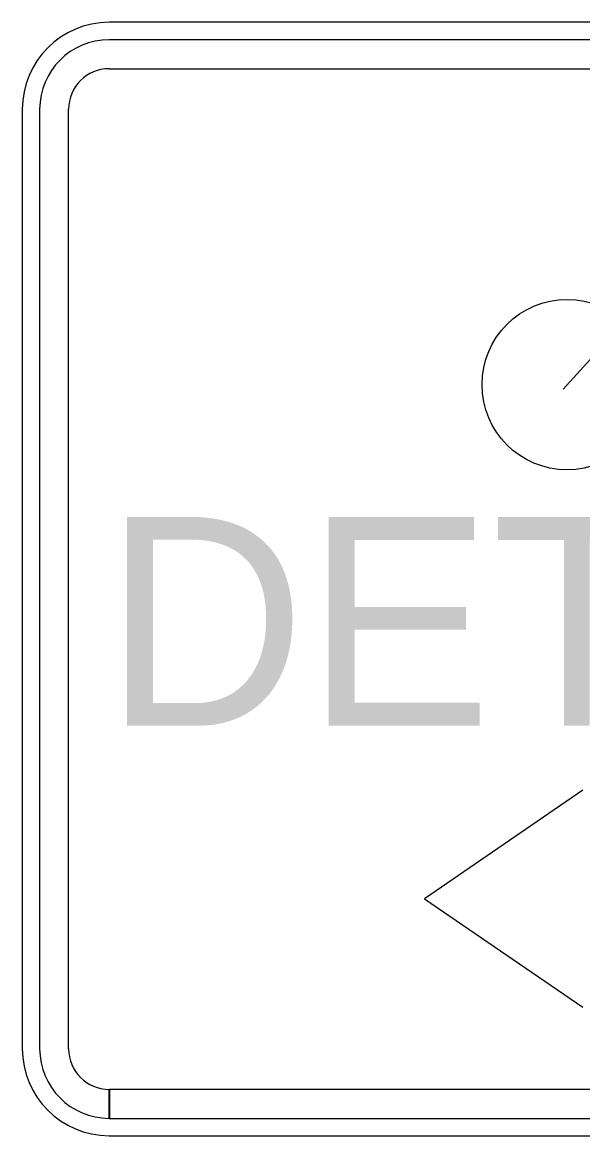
# Model space of a CAD drawing. Extents: x 1458 to 4498, y 17709 to 24109.
# Drawn here: x 1748.44 to 1772.62, y 21044.55 to 21092.55 of the extents above; entities that cross this region are included whole.
import ezdxf

# ---------------------------------------------------------------- set-up
doc = ezdxf.new("R2010")
doc.units = 0
doc.layers.add('P_TRAF_TCP_General', color=7, linetype='Continuous')

msp = doc.modelspace()

# ---------------------------------------------------------------- linework, layer by layer
at = {"layer": 'P_TRAF_TCP_General'}
for p, q in [((1804.688, 21092.546), (1752.188, 21092.546)), ((1804.688, 21091.796), (1752.188, 21091.796)), ((1804.688, 21091.796), (1752.188, 21091.796)), ((1752.188, 21090.546), (1804.688, 21090.546)), ((1748.438, 21088.796), (1748.438, 21048.296)), ((1749.188, 21088.796), (1749.188, 21048.296)), ((1749.188, 21088.796), (1749.188, 21048.296)), ((1750.438, 21048.296), (1750.438, 21088.796)), ((1773.249, 21078.335), (1771.783, 21076.733)), ((1773.249, 21078.335), (1771.783, 21076.733)), ((1752.188, 21045.296), (1752.188, 21046.546)), ((1804.688, 21046.546), (1752.2, 21046.546)), ((1752.2, 21046.546), (1752.2, 21045.296)), ((1752.188, 21045.296), (1804.688, 21045.296)), ((1752.2, 21045.296), (1804.688, 21045.296)), ((1752.188, 21044.546), (1804.688, 21044.546))]:
    msp.add_line(p, q, dxfattribs=at)
msp.add_lwpolyline([(1772.621, 21059.442), (1765.787, 21054.764), (1772.621, 21050.085)], dxfattribs=at)
msp.add_lwpolyline([(1772.621, 21059.442), (1765.787, 21054.764), (1772.621, 21050.085)], dxfattribs=at)
msp.add_lwpolyline([(1772.621, 21059.442), (1765.787, 21054.764), (1772.621, 21050.085)], dxfattribs=at)
msp.add_circle((1771.947, 21076.926), 3.673, dxfattribs=at)
for centre, radius, start, end in [((1752.188, 21088.796), 3.75, 90, 180), ((1752.188, 21088.796), 3, 90, 180), ((1752.188, 21088.796), 3, 90, 180), ((1752.188, 21088.796), 1.75, 90, 180), ((1752.188, 21048.296), 3.75, 180, 270), ((1752.188, 21048.296), 3, 180, 270), ((1752.188, 21048.296), 3, 180, 270), ((1752.188, 21048.296), 1.75, 180, 270)]:
    msp.add_arc(centre, radius, start, end, dxfattribs=at)

# ---------------------------------------------------------------- texts
msp.add_text('DETOUR', height=9, dxfattribs=at).set_placement((1751.973, 21062.224))

doc.saveas('drawing.dxf')
